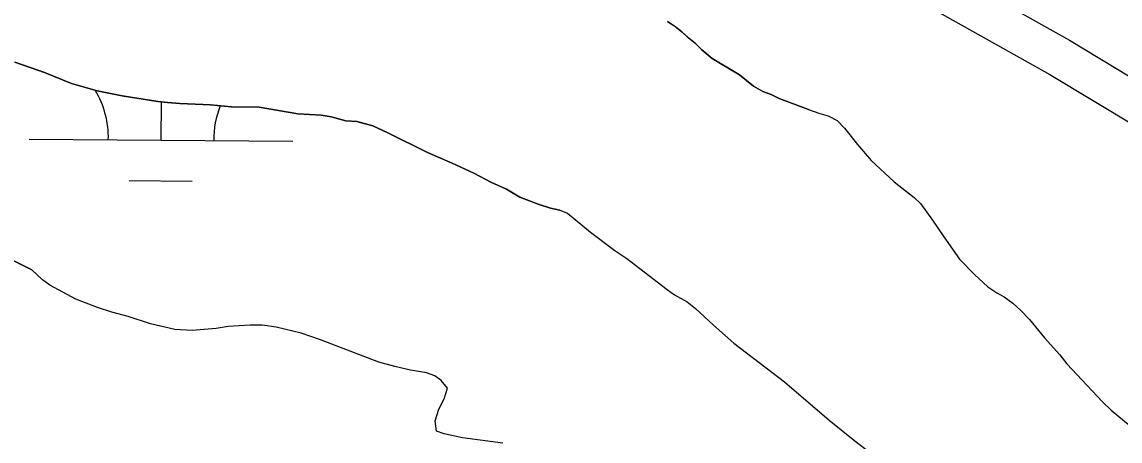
# Model space of a CAD drawing. Extents: x 3271442 to 3309282, y 752266 to 777610.
# Drawn here: x 3298761.8 to 3299178.6, y 770407.5 to 770566.4 of the extents above; entities that cross this region are included whole.
import ezdxf

# ---------------------------------------------------------------- set-up
doc = ezdxf.new("R2010")
doc.units = 0
for name, color, linetype in [('V-ROAD-CNTR', 7, 'Continuous'), ('V-SITE-VEGE', 7, 'Continuous'), ('V-TOPO-SHOR', 7, 'Continuous'), ('V-WETL-SWMP', 7, 'Continuous')]:
    doc.layers.add(name, color=color, linetype=linetype)

msp = doc.modelspace()

# ---------------------------------------------------------------- linework, layer by layer
at = {"layer": 'V-ROAD-CNTR'}
for points in [[(3298764.05, 770717.5), (3298920.15, 770677.54), (3299028.34, 770627.31), (3299102.15, 770591.62), (3299159.44, 770559.49), (3299193.91, 770538.69)], [(3298760.33, 770702.97), (3298915.08, 770663.35), (3299021.92, 770613.76), (3299095.21, 770578.31), (3299151.89, 770546.52), (3299184.91, 770526.6), (3299231.18, 770484.58), (3299295.82, 770408.69), (3299367.2, 770333.88), (3299428.88, 770260.02), (3299492.3, 770190.17), (3299539.73, 770143.91), (3299606.94, 770075.89), (3299683.22, 769999.86), (3299752.59, 769914.71), (3299787.67, 769859.26), (3299820.1, 769780.93), (3299832.93, 769733.97), (3299844.53, 769678.82), (3299884.72, 769646)]]:
    msp.add_lwpolyline(points, dxfattribs=at)
at = {"layer": 'V-SITE-VEGE'}
for points in [[(3298759.17, 770551.22), (3298770.35, 770547.2), (3298780.6, 770543.02), (3298790.42, 770540.29), (3298799.8, 770538.34), (3298813.44, 770536.27), (3298817.05, 770535.85), (3298821.72, 770535.48), (3298833.32, 770534.94), (3298841.33, 770534.27), (3298851.85, 770534.09), (3298866.58, 770531.52), (3298875.38, 770531.02), (3298879.13, 770530.48), (3298884.77, 770528.94), (3298888.9, 770528.68), (3298894.95, 770527.02), (3298900.63, 770524.41), (3298915.79, 770516.93), (3298925.11, 770512.85), (3298933.36, 770509), (3298940, 770505.5), (3298945.67, 770503.03), (3298950.83, 770500), (3298957.71, 770497.31), (3298962.42, 770495.74), (3298965.9, 770495.05)], [(3298965.9, 770495.05), (3298968.83, 770493.95), (3298977.58, 770486.73), (3298986.84, 770479.77), (3298991.35, 770476.67), (3298996.37, 770472.93), (3299006.66, 770464.93), (3299009.49, 770462.87), (3299014.26, 770460.29), (3299017.47, 770457.71), (3299024.29, 770451.39), (3299032.01, 770444.56), (3299051.18, 770429.86), (3299068.17, 770415.41), (3299077.95, 770407.55), (3299083.87, 770403.03)], [(3298795.96, 770456.4), (3298790.55, 770458.08), (3298782.31, 770461.31), (3298772.4, 770466.6), (3298769.57, 770468.66), (3298765.63, 770472.4), (3298757.78, 770476.26)], [(3298944.27, 770406.66), (3298929.07, 770408.61), (3298922.12, 770410.16), (3298919.16, 770411.2), (3298918.65, 770415.06), (3298920.07, 770419.56), (3298922.01, 770423.42), (3298923.3, 770427.55), (3298920.98, 770430.38), (3298918.54, 770432.19), (3298915.32, 770433.35), (3298909.27, 770434.39), (3298903.34, 770435.68), (3298897.29, 770437.36), (3298875.15, 770445.88), (3298867.81, 770448.34), (3298858.28, 770450.67), (3298853.13, 770451.45), (3298848.37, 770451.45), (3298840.13, 770450.94), (3298835.49, 770450.18), (3298826.47, 770449.41), (3298819.78, 770449.8), (3298810.63, 770451.88), (3298802.14, 770454.72), (3298795.96, 770456.4)]]:
    msp.add_lwpolyline(points, dxfattribs=at)
at = {"layer": 'V-TOPO-SHOR'}
for points in [[(3299060.38, 770533.22), (3299049.23, 770537.36), (3299046.12, 770538.85), (3299043.03, 770540.07), (3299039.51, 770542.08), (3299034.19, 770546.41), (3299023.76, 770552.57), (3299019.8, 770555.89), (3299017.33, 770558.33), (3299014.6, 770560.49), (3299012.27, 770562.67), (3299009.54, 770564.83), (3299006.83, 770566.6)], [(3298965.9, 770495.05), (3298962.42, 770495.73), (3298957.71, 770497.31), (3298950.83, 770500), (3298945.67, 770503.03), (3298940, 770505.5), (3298933.36, 770509), (3298925.11, 770512.85), (3298915.79, 770516.93), (3298900.63, 770524.41), (3298894.95, 770527.02), (3298888.9, 770528.68), (3298884.77, 770528.94), (3298879.13, 770530.48), (3298875.38, 770531.02), (3298866.58, 770531.52), (3298851.85, 770534.09), (3298841.33, 770534.27), (3298833.32, 770534.94), (3298821.72, 770535.48), (3298817.05, 770535.85), (3298813.44, 770536.27), (3298799.8, 770538.34), (3298790.42, 770540.29), (3298780.6, 770543.02), (3298770.35, 770547.2), (3298759.17, 770551.22)], [(3299060.38, 770533.22), (3299064.23, 770531.83), (3299067.83, 770530.8), (3299071.17, 770529), (3299074, 770526.17), (3299078.88, 770519.98), (3299084.15, 770513.81), (3299092.89, 770505.82), (3299100.47, 770499.77), (3299102.78, 770497.58), (3299107.41, 770491.27), (3299111.64, 770484.96), (3299117.68, 770476.46), (3299123.33, 770470.67), (3299128.35, 770465.91), (3299131.82, 770463.71), (3299134.65, 770462.17), (3299137.86, 770459.72), (3299140.94, 770457.02), (3299144.15, 770453.54), (3299149.94, 770446.59), (3299155.72, 770440.15), (3299158.42, 770436.8), (3299171.91, 770422.38), (3299175.25, 770419.16), (3299178.08, 770416.71), (3299185.92, 770410.27)], [(3298965.9, 770495.05), (3298968.83, 770493.95), (3298977.58, 770486.73), (3298986.84, 770479.77), (3298991.35, 770476.67), (3298996.37, 770472.93), (3299006.66, 770464.93), (3299009.49, 770462.87), (3299014.26, 770460.29), (3299017.47, 770457.71), (3299024.29, 770451.39), (3299032.01, 770444.56), (3299051.18, 770429.86), (3299068.17, 770415.41), (3299077.95, 770407.55), (3299083.87, 770403.03)], [(3298757.78, 770476.26), (3298765.63, 770472.4)], [(3298795.96, 770456.4), (3298790.55, 770458.08), (3298782.31, 770461.31), (3298772.4, 770466.6), (3298769.57, 770468.66), (3298765.63, 770472.4)], [(3298944.27, 770406.66), (3298929.07, 770408.61), (3298922.12, 770410.16), (3298919.16, 770411.19), (3298918.65, 770415.06), (3298920.07, 770419.56), (3298922.01, 770423.42), (3298923.3, 770427.55), (3298920.98, 770430.38), (3298918.54, 770432.19), (3298915.32, 770433.35), (3298909.27, 770434.39), (3298903.34, 770435.68), (3298897.29, 770437.36), (3298875.15, 770445.88), (3298867.81, 770448.34), (3298858.28, 770450.67), (3298853.13, 770451.45), (3298848.37, 770451.45), (3298840.13, 770450.94), (3298835.49, 770450.18), (3298826.47, 770449.41), (3298819.78, 770449.8), (3298810.63, 770451.88), (3298802.14, 770454.72), (3298795.96, 770456.4)]]:
    msp.add_lwpolyline(points, dxfattribs=at)
at = {"layer": 'V-WETL-SWMP'}
for p, q in [((3299006.83, 770566.6), (3299009.55, 770564.83)), ((3299009.55, 770564.83), (3299012.28, 770562.67)), ((3299012.28, 770562.67), (3299014.61, 770560.49)), ((3299014.61, 770560.49), (3299017.33, 770558.33)), ((3299017.33, 770558.33), (3299019.8, 770555.89)), ((3299019.8, 770555.89), (3299023.77, 770552.57)), ((3299023.77, 770552.57), (3299034.19, 770546.41)), ((3299034.19, 770546.41), (3299039.51, 770542.08)), ((3299039.51, 770542.08), (3299043.03, 770540.07)), ((3299043.03, 770540.07), (3299046.13, 770538.85)), ((3298814.6, 770521.56), (3298814.72, 770536.12)), ((3299046.13, 770538.85), (3299049.23, 770537.36)), ((3299049.23, 770537.36), (3299060.39, 770533.22)), ((3299060.39, 770533.22), (3299064.23, 770531.84)), ((3299064.23, 770531.84), (3299067.83, 770530.8)), ((3299067.83, 770530.8), (3299071.17, 770529)), ((3299071.17, 770529), (3299074, 770526.17)), ((3299074, 770526.17), (3299078.88, 770519.99)), ((3298764.6, 770521.98), (3298864.59, 770521.15)), ((3299078.88, 770519.99), (3299084.15, 770513.81)), ((3299084.15, 770513.81), (3299092.89, 770505.82)), ((3298802.47, 770506.23), (3298826.47, 770506.04)), ((3299092.89, 770505.82), (3299100.47, 770499.77)), ((3299100.47, 770499.77), (3299102.78, 770497.58)), ((3299102.78, 770497.58), (3299107.41, 770491.27)), ((3299107.41, 770491.27), (3299111.65, 770484.96)), ((3299111.65, 770484.96), (3299117.68, 770476.47)), ((3299117.68, 770476.47), (3299123.34, 770470.67)), ((3299123.34, 770470.67), (3299128.35, 770465.91)), ((3299128.35, 770465.91), (3299131.82, 770463.72)), ((3299131.82, 770463.72), (3299134.65, 770462.17)), ((3299134.65, 770462.17), (3299137.86, 770459.72)), ((3299137.86, 770459.72), (3299140.95, 770457.02)), ((3299140.95, 770457.02), (3299144.16, 770453.54)), ((3299144.16, 770453.54), (3299149.94, 770446.59)), ((3299149.94, 770446.59), (3299155.72, 770440.15)), ((3299155.72, 770440.15), (3299158.42, 770436.8)), ((3299158.42, 770436.8), (3299171.91, 770422.38)), ((3299171.91, 770422.38), (3299175.25, 770419.16)), ((3299175.25, 770419.16), (3299178.08, 770416.71)), ((3299178.08, 770416.71), (3299185.92, 770410.27))]:
    msp.add_line(p, q, dxfattribs=at)
for points in [[(3298759.17, 770551.22), (3298770.35, 770547.2), (3298780.61, 770543.02), (3298790.42, 770540.29), (3298799.8, 770538.34), (3298813.44, 770536.27), (3298817.05, 770535.85), (3298821.72, 770535.48), (3298833.32, 770534.94), (3298841.33, 770534.27), (3298851.85, 770534.09), (3298866.58, 770531.52), (3298875.38, 770531.02), (3298879.13, 770530.48), (3298884.77, 770528.94), (3298888.9, 770528.68), (3298894.95, 770527.02), (3298900.63, 770524.41), (3298915.79, 770516.93), (3298925.11, 770512.85), (3298933.36, 770509), (3298940, 770505.5), (3298945.67, 770503.03), (3298950.83, 770500), (3298957.71, 770497.31), (3298962.42, 770495.73), (3298965.9, 770495.05), (3298968.83, 770493.95), (3298977.58, 770486.73), (3298986.84, 770479.77), (3298991.35, 770476.67), (3298996.37, 770472.93), (3299006.66, 770464.93), (3299009.49, 770462.87), (3299014.25, 770460.29), (3299017.47, 770457.71), (3299024.29, 770451.39), (3299032.01, 770444.56), (3299051.18, 770429.86), (3299068.17, 770415.41), (3299077.95, 770407.55), (3299083.87, 770403.03)], [(3298765.63, 770472.4), (3298757.78, 770476.26)], [(3298944.27, 770406.66), (3298929.07, 770408.61), (3298922.12, 770410.16), (3298919.16, 770411.19), (3298918.65, 770415.06), (3298920.07, 770419.56), (3298922, 770423.43), (3298923.3, 770427.55), (3298920.98, 770430.38), (3298918.54, 770432.19), (3298915.32, 770433.35), (3298909.27, 770434.39), (3298903.34, 770435.68), (3298897.29, 770437.36), (3298875.15, 770445.88), (3298867.81, 770448.34), (3298858.28, 770450.67), (3298853.13, 770451.44), (3298848.37, 770451.45), (3298840.13, 770450.94), (3298835.49, 770450.18), (3298826.47, 770449.41), (3298819.78, 770449.81), (3298810.63, 770451.88), (3298802.14, 770454.72), (3298795.96, 770456.4), (3298790.55, 770458.08), (3298782.31, 770461.31), (3298772.4, 770466.6), (3298769.57, 770468.66), (3298765.63, 770472.4)]]:
    msp.add_lwpolyline(points, dxfattribs=at)
for centre, start, end in [((3298759.36, 770522.49), 358.7563, 30.711), ((3298869.84, 770521.58), 158.2906, 180.2999)]:
    msp.add_arc(centre, 35.25, start, end, dxfattribs=at)

doc.saveas('drawing.dxf')
